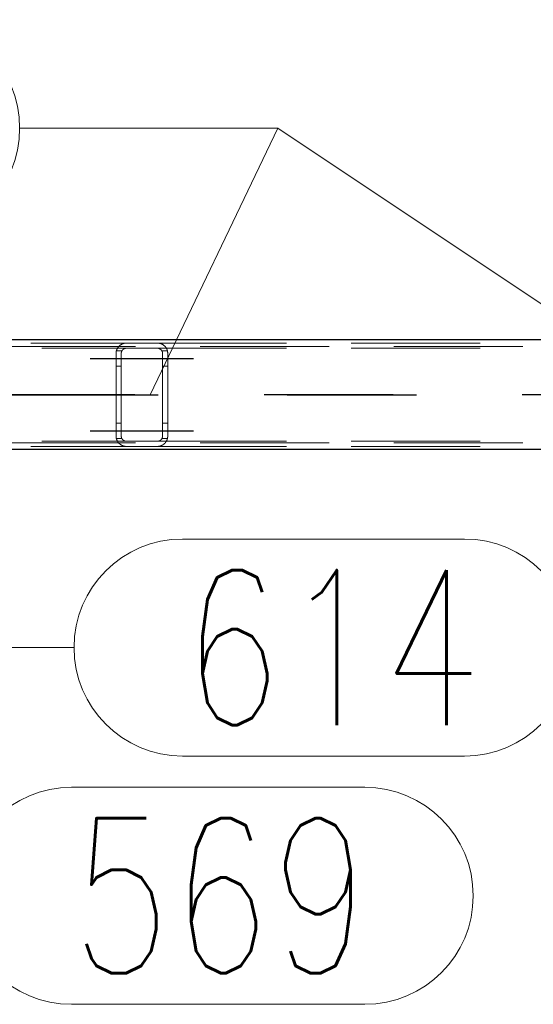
# Model space of a CAD drawing. Header units: millimetres. Extents: x -851 to 2, y 9346 to 10016.
# Tile 362 of 505: x -227 to -217, y 9382 to 9401. Entities that reach past the tile are written whole.
import ezdxf

# ---------------------------------------------------------------- set-up
doc = ezdxf.new("R2010")
doc.units = ezdxf.units.MM
doc.header["$LTSCALE"] = 10
doc.linetypes.add('HIDDEN', pattern=[0.375, 0.25, -0.125])
doc.linetypes.add('MITTE', pattern=[2, 1.25, -0.25, 0.25, -0.25])
for name, color, linetype, lineweight in [('PS_Hidden', 2, 'HIDDEN', 9), ('PS_Pos', 1, 'Continuous', 15), ('PS_Shape', 161, 'Continuous', 30), ('PS_SOLID', 7, 'Continuous', 30)]:
    doc.layers.add(name, color=color, linetype=linetype, lineweight=lineweight)
doc.layers.add('PS_Mid', color=5, linetype='MITTE')
doc.styles.add('simplex', font='simplex.shx', dxfattribs={"width": 0.75})

# ---------------------------------------------------------------- blocks, each defined once
blk = doc.blocks.new('*X976')
at = {"layer": 'PS_Hidden', "color": 2, "linetype": 'HIDDEN'}
for p, q in [((-187.116, 9394.594), (-423.956, 9394.594)), ((-234.141, 9394.664), (-224.792, 9394.664)), ((-233.932, 9394.564), (-224.792, 9394.564)), ((-224.988, 9394.507), (-224.987, 9394.511)), ((-224.987, 9394.511), (-224.985, 9394.516)), ((-224.879, 9394.514), (-224.986, 9394.514)), ((-224.985, 9394.516), (-224.984, 9394.521)), ((-224.984, 9394.521), (-224.983, 9394.525)), ((-224.983, 9394.525), (-224.981, 9394.53)), ((-224.981, 9394.53), (-224.98, 9394.534)), ((-224.98, 9394.534), (-224.978, 9394.538)), ((-224.978, 9394.538), (-224.976, 9394.543)), ((-224.976, 9394.543), (-224.974, 9394.547)), ((-224.974, 9394.547), (-224.972, 9394.551)), ((-224.972, 9394.551), (-224.97, 9394.555)), ((-224.97, 9394.555), (-224.968, 9394.559)), ((-224.968, 9394.559), (-224.966, 9394.563)), ((-224.966, 9394.563), (-224.963, 9394.567)), ((-224.963, 9394.567), (-224.961, 9394.571)), ((-224.961, 9394.571), (-224.958, 9394.575)), ((-224.958, 9394.575), (-224.956, 9394.579)), ((-224.956, 9394.579), (-224.953, 9394.582)), ((-224.953, 9394.582), (-224.95, 9394.586)), ((-224.95, 9394.586), (-224.948, 9394.59)), ((-224.948, 9394.59), (-224.945, 9394.593)), ((-224.945, 9394.593), (-224.942, 9394.596)), ((-224.942, 9394.596), (-224.939, 9394.6)), ((-224.939, 9394.6), (-224.936, 9394.603)), ((-224.936, 9394.603), (-224.933, 9394.606)), ((-224.933, 9394.606), (-224.929, 9394.609)), ((-224.929, 9394.609), (-224.926, 9394.612)), ((-224.926, 9394.612), (-224.923, 9394.615)), ((-224.923, 9394.615), (-224.92, 9394.618)), ((-224.92, 9394.618), (-224.916, 9394.621)), ((-224.916, 9394.621), (-224.913, 9394.623)), ((-224.913, 9394.623), (-224.909, 9394.626)), ((-224.909, 9394.626), (-224.905, 9394.629)), ((-224.905, 9394.629), (-224.901, 9394.631)), ((-224.901, 9394.631), (-224.897, 9394.634)), ((-224.897, 9394.634), (-224.893, 9394.637)), ((-224.893, 9394.637), (-224.888, 9394.639)), ((-224.888, 9394.639), (-224.883, 9394.642)), ((-224.883, 9394.642), (-224.879, 9394.644)), ((-224.88, 9394.511), (-224.881, 9394.509)), ((-224.879, 9394.513), (-224.88, 9394.511)), ((-224.879, 9394.644), (-224.874, 9394.646)), ((-224.878, 9394.515), (-224.879, 9394.513)), ((-224.877, 9394.517), (-224.878, 9394.515)), ((-224.875, 9394.519), (-224.877, 9394.517)), ((-224.874, 9394.521), (-224.875, 9394.519)), ((-224.874, 9394.646), (-224.869, 9394.648)), ((-224.873, 9394.523), (-224.874, 9394.521)), ((-224.871, 9394.525), (-224.873, 9394.523)), ((-224.87, 9394.527), (-224.871, 9394.525)), ((-224.868, 9394.529), (-224.87, 9394.527)), ((-224.869, 9394.648), (-224.864, 9394.65)), ((-224.867, 9394.53), (-224.868, 9394.529)), ((-224.865, 9394.532), (-224.867, 9394.53)), ((-224.864, 9394.534), (-224.865, 9394.532)), ((-224.864, 9394.65), (-224.858, 9394.652)), ((-224.862, 9394.535), (-224.864, 9394.534)), ((-224.86, 9394.537), (-224.862, 9394.535)), ((-224.858, 9394.539), (-224.86, 9394.537)), ((-224.858, 9394.652), (-224.853, 9394.654)), ((-224.857, 9394.54), (-224.858, 9394.539)), ((-224.855, 9394.542), (-224.857, 9394.54)), ((-224.853, 9394.543), (-224.855, 9394.542)), ((-224.853, 9394.654), (-224.847, 9394.656)), ((-224.851, 9394.545), (-224.853, 9394.543)), ((-224.849, 9394.546), (-224.851, 9394.545)), ((-224.847, 9394.548), (-224.849, 9394.546)), ((-224.847, 9394.656), (-224.842, 9394.657)), ((-224.844, 9394.549), (-224.847, 9394.548)), ((-224.842, 9394.55), (-224.844, 9394.549)), ((-224.842, 9394.657), (-224.835, 9394.659)), ((-224.84, 9394.552), (-224.842, 9394.55)), ((-224.837, 9394.553), (-224.84, 9394.552)), ((-224.835, 9394.554), (-224.837, 9394.553)), ((-224.835, 9394.659), (-224.829, 9394.66)), ((-224.832, 9394.555), (-224.835, 9394.554)), ((-224.829, 9394.557), (-224.832, 9394.555)), ((-224.829, 9394.66), (-224.822, 9394.661)), ((-224.827, 9394.558), (-224.829, 9394.557)), ((-224.824, 9394.559), (-224.827, 9394.558)), ((-224.821, 9394.559), (-224.824, 9394.559)), ((-224.822, 9394.661), (-224.815, 9394.662)), ((-224.818, 9394.56), (-224.821, 9394.559)), ((-224.815, 9394.561), (-224.818, 9394.56)), ((-224.815, 9394.662), (-224.807, 9394.663)), ((-224.812, 9394.562), (-224.815, 9394.561)), ((-224.809, 9394.562), (-224.812, 9394.562)), ((-224.806, 9394.563), (-224.809, 9394.562)), ((-224.807, 9394.663), (-224.8, 9394.663)), ((-224.802, 9394.563), (-224.806, 9394.563)), ((-224.799, 9394.563), (-224.802, 9394.563)), ((-224.8, 9394.663), (-224.792, 9394.664)), ((-224.796, 9394.564), (-224.799, 9394.563)), ((-224.792, 9394.564), (-224.796, 9394.564)), ((-224.792, 9394.664), (-224.192, 9394.664)), ((-224.192, 9394.564), (-224.792, 9394.564)), ((-224.192, 9394.664), (-214.792, 9394.664)), ((-224.192, 9394.664), (-224.185, 9394.663)), ((-224.192, 9394.564), (-214.792, 9394.564)), ((-224.189, 9394.564), (-224.192, 9394.564)), ((-224.186, 9394.563), (-224.189, 9394.564)), ((-224.183, 9394.563), (-224.186, 9394.563)), ((-224.185, 9394.663), (-224.178, 9394.663)), ((-224.179, 9394.563), (-224.183, 9394.563)), ((-224.176, 9394.562), (-224.179, 9394.563)), ((-224.178, 9394.663), (-224.171, 9394.662)), ((-224.173, 9394.562), (-224.176, 9394.562)), ((-224.169, 9394.561), (-224.173, 9394.562)), ((-224.171, 9394.662), (-224.164, 9394.661)), ((-224.166, 9394.56), (-224.169, 9394.561)), ((-224.163, 9394.559), (-224.166, 9394.56)), ((-224.164, 9394.661), (-224.157, 9394.66)), ((-224.16, 9394.558), (-224.163, 9394.559)), ((-224.157, 9394.557), (-224.16, 9394.558)), ((-224.157, 9394.66), (-224.15, 9394.659)), ((-224.155, 9394.556), (-224.157, 9394.557)), ((-224.152, 9394.555), (-224.155, 9394.556)), ((-224.149, 9394.554), (-224.152, 9394.555)), ((-224.15, 9394.659), (-224.143, 9394.657)), ((-224.147, 9394.553), (-224.149, 9394.554)), ((-224.144, 9394.551), (-224.147, 9394.553)), ((-224.142, 9394.55), (-224.144, 9394.551)), ((-224.143, 9394.657), (-224.137, 9394.656)), ((-224.139, 9394.548), (-224.142, 9394.55)), ((-224.137, 9394.547), (-224.139, 9394.548)), ((-224.137, 9394.656), (-224.131, 9394.654)), ((-224.135, 9394.545), (-224.137, 9394.547)), ((-224.133, 9394.544), (-224.135, 9394.545)), ((-224.131, 9394.542), (-224.133, 9394.544)), ((-224.131, 9394.654), (-224.126, 9394.652)), ((-224.129, 9394.54), (-224.131, 9394.542)), ((-224.127, 9394.539), (-224.129, 9394.54)), ((-224.125, 9394.537), (-224.127, 9394.539)), ((-224.126, 9394.652), (-224.121, 9394.65)), ((-224.123, 9394.536), (-224.125, 9394.537)), ((-224.121, 9394.534), (-224.123, 9394.536)), ((-224.121, 9394.65), (-224.116, 9394.648)), ((-224.12, 9394.532), (-224.121, 9394.534)), ((-224.118, 9394.531), (-224.12, 9394.532)), ((-224.117, 9394.529), (-224.118, 9394.531)), ((-224.115, 9394.527), (-224.117, 9394.529)), ((-224.116, 9394.648), (-224.111, 9394.646)), ((-224.114, 9394.525), (-224.115, 9394.527)), ((-224.112, 9394.524), (-224.114, 9394.525)), ((-224.111, 9394.522), (-224.112, 9394.524)), ((-224.111, 9394.646), (-224.106, 9394.644)), ((-224.11, 9394.52), (-224.111, 9394.522)), ((-224.108, 9394.518), (-224.11, 9394.52)), ((-224.107, 9394.516), (-224.108, 9394.518)), ((-224.106, 9394.514), (-224.107, 9394.516)), ((-224.106, 9394.644), (-224.101, 9394.641)), ((-224.105, 9394.512), (-224.106, 9394.514)), ((-223.999, 9394.514), (-224.106, 9394.514)), ((-224.104, 9394.51), (-224.105, 9394.512)), ((-224.101, 9394.641), (-224.096, 9394.639)), ((-224.096, 9394.639), (-224.092, 9394.636)), ((-224.092, 9394.636), (-224.087, 9394.634)), ((-224.087, 9394.634), (-224.083, 9394.631)), ((-224.083, 9394.631), (-224.079, 9394.628)), ((-224.079, 9394.628), (-224.075, 9394.625)), ((-224.075, 9394.625), (-224.071, 9394.622)), ((-224.071, 9394.622), (-224.067, 9394.619)), ((-224.067, 9394.619), (-224.063, 9394.616)), ((-224.063, 9394.616), (-224.06, 9394.613)), ((-224.06, 9394.613), (-224.056, 9394.61)), ((-224.056, 9394.61), (-224.053, 9394.607)), ((-224.053, 9394.607), (-224.05, 9394.604)), ((-224.05, 9394.604), (-224.047, 9394.601)), ((-224.047, 9394.601), (-224.044, 9394.598)), ((-224.044, 9394.598), (-224.041, 9394.595)), ((-224.041, 9394.595), (-224.038, 9394.591)), ((-224.038, 9394.591), (-224.036, 9394.588)), ((-224.036, 9394.588), (-224.033, 9394.584)), ((-224.033, 9394.584), (-224.03, 9394.581)), ((-224.03, 9394.581), (-224.028, 9394.577)), ((-224.028, 9394.577), (-224.025, 9394.573)), ((-224.025, 9394.573), (-224.023, 9394.569)), ((-224.023, 9394.569), (-224.02, 9394.566)), ((-224.02, 9394.566), (-224.018, 9394.562)), ((-224.018, 9394.562), (-224.016, 9394.558)), ((-224.016, 9394.558), (-224.014, 9394.554)), ((-224.014, 9394.554), (-224.012, 9394.549)), ((-224.012, 9394.549), (-224.01, 9394.545)), ((-224.01, 9394.545), (-224.008, 9394.541)), ((-224.008, 9394.541), (-224.006, 9394.537)), ((-224.006, 9394.537), (-224.005, 9394.532)), ((-224.005, 9394.532), (-224.003, 9394.528)), ((-224.003, 9394.528), (-224.002, 9394.524)), ((-224.002, 9394.524), (-224, 9394.519)), ((-224, 9394.519), (-223.999, 9394.515)), ((-223.999, 9394.515), (-223.998, 9394.51)), ((-224.992, 9394.478), (-224.991, 9394.483)), ((-224.992, 9394.473), (-224.992, 9394.478)), ((-224.992, 9394.468), (-224.992, 9394.473)), ((-224.992, 9394.464), (-224.992, 9394.468)), ((-224.992, 9392.864), (-224.992, 9394.464)), ((-224.991, 9394.488), (-224.99, 9394.493)), ((-224.991, 9394.483), (-224.991, 9394.488)), ((-224.99, 9394.493), (-224.989, 9394.497)), ((-224.989, 9394.502), (-224.988, 9394.507)), ((-224.989, 9394.497), (-224.989, 9394.502)), ((-224.891, 9394.477), (-224.892, 9394.475)), ((-224.892, 9394.475), (-224.892, 9394.472)), ((-224.892, 9394.472), (-224.892, 9394.47)), ((-224.892, 9394.47), (-224.892, 9394.468)), ((-224.892, 9394.468), (-224.892, 9394.466)), ((-224.892, 9394.466), (-224.892, 9394.464)), ((-224.892, 9394.464), (-224.892, 9394.464)), ((-224.892, 9394.464), (-224.892, 9392.864)), ((-224.89, 9394.484), (-224.891, 9394.481)), ((-224.891, 9394.481), (-224.891, 9394.479)), ((-224.891, 9394.479), (-224.891, 9394.477)), ((-224.889, 9394.488), (-224.89, 9394.486)), ((-224.89, 9394.486), (-224.89, 9394.484)), ((-224.888, 9394.492), (-224.889, 9394.49)), ((-224.889, 9394.49), (-224.889, 9394.488)), ((-224.887, 9394.495), (-224.888, 9394.492)), ((-224.886, 9394.499), (-224.887, 9394.497)), ((-224.887, 9394.497), (-224.887, 9394.495)), ((-224.885, 9394.501), (-224.886, 9394.499)), ((-224.884, 9394.503), (-224.885, 9394.501)), ((-224.883, 9394.505), (-224.884, 9394.503)), ((-224.882, 9394.507), (-224.883, 9394.505)), ((-224.881, 9394.509), (-224.882, 9394.507)), ((-224.103, 9394.508), (-224.104, 9394.51)), ((-224.102, 9394.506), (-224.103, 9394.508)), ((-224.101, 9394.504), (-224.102, 9394.506)), ((-224.1, 9394.502), (-224.101, 9394.504)), ((-224.099, 9394.5), (-224.1, 9394.502)), ((-224.098, 9394.498), (-224.099, 9394.5)), ((-224.098, 9394.496), (-224.098, 9394.498)), ((-224.097, 9394.493), (-224.098, 9394.496)), ((-224.096, 9394.491), (-224.097, 9394.493)), ((-224.096, 9394.489), (-224.096, 9394.491)), ((-224.095, 9394.487), (-224.096, 9394.489)), ((-224.095, 9394.485), (-224.095, 9394.487)), ((-224.094, 9394.483), (-224.095, 9394.485)), ((-224.094, 9394.481), (-224.094, 9394.483)), ((-224.094, 9394.478), (-224.094, 9394.481)), ((-224.093, 9394.476), (-224.094, 9394.478)), ((-224.093, 9394.474), (-224.093, 9394.476)), ((-224.093, 9394.472), (-224.093, 9394.474)), ((-224.093, 9394.47), (-224.093, 9394.472)), ((-224.092, 9394.468), (-224.093, 9394.47)), ((-224.092, 9394.466), (-224.092, 9394.468)), ((-224.092, 9394.464), (-224.092, 9394.466)), ((-224.092, 9392.864), (-224.092, 9394.464)), ((-223.998, 9394.51), (-223.997, 9394.505)), ((-223.997, 9394.505), (-223.996, 9394.501)), ((-223.996, 9394.501), (-223.995, 9394.496)), ((-223.995, 9394.496), (-223.994, 9394.492)), ((-223.994, 9394.492), (-223.994, 9394.487)), ((-223.994, 9394.487), (-223.993, 9394.482)), ((-223.993, 9394.482), (-223.993, 9394.478)), ((-223.993, 9394.478), (-223.993, 9394.473)), ((-223.993, 9394.473), (-223.992, 9394.468)), ((-223.992, 9394.468), (-223.992, 9394.464)), ((-223.992, 9394.464), (-223.992, 9392.864)), ((-224.892, 9394.214), (-224.992, 9394.214)), ((-223.992, 9394.214), (-224.092, 9394.214)), ((-224.892, 9393.114), (-224.992, 9393.114)), ((-223.992, 9393.114), (-224.092, 9393.114)), ((-224.992, 9392.859), (-224.992, 9392.864)), ((-224.992, 9392.854), (-224.992, 9392.859)), ((-224.992, 9392.849), (-224.992, 9392.854)), ((-224.991, 9392.844), (-224.992, 9392.849)), ((-224.991, 9392.839), (-224.991, 9392.844)), ((-224.99, 9392.835), (-224.991, 9392.839)), ((-224.989, 9392.83), (-224.99, 9392.835)), ((-224.989, 9392.825), (-224.989, 9392.83)), ((-224.988, 9392.82), (-224.989, 9392.825)), ((-224.987, 9392.816), (-224.988, 9392.82)), ((-224.985, 9392.811), (-224.987, 9392.816)), ((-224.879, 9392.814), (-224.986, 9392.814)), ((-224.984, 9392.807), (-224.985, 9392.811)), ((-224.983, 9392.802), (-224.984, 9392.807)), ((-224.981, 9392.798), (-224.983, 9392.802)), ((-224.98, 9392.793), (-224.981, 9392.798)), ((-224.892, 9392.864), (-224.892, 9392.861)), ((-224.892, 9392.861), (-224.892, 9392.859)), ((-224.892, 9392.859), (-224.892, 9392.857)), ((-224.892, 9392.857), (-224.892, 9392.855)), ((-224.892, 9392.855), (-224.892, 9392.852)), ((-224.892, 9392.852), (-224.891, 9392.85)), ((-224.891, 9392.85), (-224.891, 9392.848)), ((-224.891, 9392.848), (-224.891, 9392.846)), ((-224.891, 9392.846), (-224.89, 9392.844)), ((-224.89, 9392.844), (-224.89, 9392.841)), ((-224.89, 9392.841), (-224.889, 9392.839)), ((-224.889, 9392.839), (-224.889, 9392.837)), ((-224.889, 9392.837), (-224.888, 9392.835)), ((-224.888, 9392.835), (-224.887, 9392.833)), ((-224.887, 9392.833), (-224.887, 9392.83)), ((-224.887, 9392.83), (-224.886, 9392.828)), ((-224.886, 9392.828), (-224.885, 9392.826)), ((-224.885, 9392.826), (-224.884, 9392.824)), ((-224.884, 9392.824), (-224.883, 9392.822)), ((-224.883, 9392.822), (-224.882, 9392.82)), ((-224.882, 9392.82), (-224.881, 9392.818)), ((-224.881, 9392.818), (-224.88, 9392.816)), ((-224.88, 9392.816), (-224.879, 9392.814)), ((-224.879, 9392.814), (-224.878, 9392.812)), ((-224.878, 9392.812), (-224.877, 9392.81)), ((-224.877, 9392.81), (-224.875, 9392.808)), ((-224.875, 9392.808), (-224.874, 9392.806)), ((-224.874, 9392.806), (-224.873, 9392.804)), ((-224.873, 9392.804), (-224.871, 9392.802)), ((-224.871, 9392.802), (-224.87, 9392.8)), ((-224.87, 9392.8), (-224.868, 9392.799)), ((-224.868, 9392.799), (-224.867, 9392.797)), ((-224.867, 9392.797), (-224.865, 9392.795)), ((-224.121, 9392.794), (-224.119, 9392.796)), ((-224.119, 9392.796), (-224.117, 9392.798)), ((-224.117, 9392.798), (-224.116, 9392.799)), ((-224.116, 9392.799), (-224.114, 9392.801)), ((-224.114, 9392.801), (-224.113, 9392.803)), ((-224.113, 9392.803), (-224.111, 9392.805)), ((-224.111, 9392.805), (-224.11, 9392.807)), ((-224.11, 9392.807), (-224.109, 9392.809)), ((-224.109, 9392.809), (-224.108, 9392.811)), ((-224.108, 9392.811), (-224.106, 9392.813)), ((-224.106, 9392.813), (-224.105, 9392.815)), ((-223.999, 9392.814), (-224.106, 9392.814)), ((-224.105, 9392.815), (-224.104, 9392.817)), ((-224.104, 9392.817), (-224.103, 9392.819)), ((-224.103, 9392.819), (-224.102, 9392.821)), ((-224.102, 9392.821), (-224.101, 9392.823)), ((-224.101, 9392.823), (-224.1, 9392.825)), ((-224.1, 9392.825), (-224.099, 9392.827)), ((-224.099, 9392.829), (-224.098, 9392.831)), ((-224.099, 9392.827), (-224.099, 9392.829)), ((-224.098, 9392.831), (-224.097, 9392.833)), ((-224.097, 9392.833), (-224.096, 9392.836)), ((-224.096, 9392.838), (-224.095, 9392.84)), ((-224.096, 9392.836), (-224.096, 9392.838)), ((-224.095, 9392.842), (-224.094, 9392.844)), ((-224.095, 9392.84), (-224.095, 9392.842)), ((-224.094, 9392.849), (-224.093, 9392.851)), ((-224.094, 9392.846), (-224.094, 9392.849)), ((-224.094, 9392.844), (-224.094, 9392.846)), ((-224.093, 9392.857), (-224.092, 9392.859)), ((-224.093, 9392.855), (-224.093, 9392.857)), ((-224.093, 9392.853), (-224.093, 9392.855)), ((-224.093, 9392.851), (-224.093, 9392.853)), ((-224.092, 9392.861), (-224.092, 9392.864)), ((-224.092, 9392.859), (-224.092, 9392.861)), ((-224.003, 9392.799), (-224.005, 9392.795)), ((-224.002, 9392.804), (-224.003, 9392.799)), ((-224, 9392.808), (-224.002, 9392.804)), ((-223.999, 9392.813), (-224, 9392.808)), ((-223.998, 9392.817), (-223.999, 9392.813)), ((-223.997, 9392.822), (-223.998, 9392.817)), ((-223.996, 9392.826), (-223.997, 9392.822)), ((-223.995, 9392.831), (-223.996, 9392.826)), ((-223.994, 9392.836), (-223.995, 9392.831)), ((-223.993, 9392.845), (-223.994, 9392.84)), ((-223.994, 9392.84), (-223.994, 9392.836)), ((-223.992, 9392.859), (-223.993, 9392.854)), ((-223.993, 9392.854), (-223.993, 9392.85)), ((-223.993, 9392.85), (-223.993, 9392.845)), ((-223.992, 9392.864), (-223.992, 9392.859)), ((-187.116, 9392.734), (-423.956, 9392.734)), ((-234.141, 9392.664), (-224.792, 9392.664)), ((-233.932, 9392.764), (-224.792, 9392.764)), ((-224.978, 9392.789), (-224.98, 9392.793)), ((-224.976, 9392.784), (-224.978, 9392.789)), ((-224.974, 9392.78), (-224.976, 9392.784)), ((-224.972, 9392.776), (-224.974, 9392.78)), ((-224.97, 9392.772), (-224.972, 9392.776)), ((-224.968, 9392.768), (-224.97, 9392.772)), ((-224.966, 9392.764), (-224.968, 9392.768)), ((-224.963, 9392.76), (-224.966, 9392.764)), ((-224.961, 9392.756), (-224.963, 9392.76)), ((-224.958, 9392.752), (-224.961, 9392.756)), ((-224.956, 9392.748), (-224.958, 9392.752)), ((-224.953, 9392.745), (-224.956, 9392.748)), ((-224.95, 9392.741), (-224.953, 9392.745)), ((-224.948, 9392.738), (-224.95, 9392.741)), ((-224.945, 9392.734), (-224.948, 9392.738)), ((-224.942, 9392.731), (-224.945, 9392.734)), ((-224.939, 9392.727), (-224.942, 9392.731)), ((-224.936, 9392.724), (-224.939, 9392.727)), ((-224.933, 9392.721), (-224.936, 9392.724)), ((-224.929, 9392.718), (-224.933, 9392.721)), ((-224.926, 9392.715), (-224.929, 9392.718)), ((-224.923, 9392.712), (-224.926, 9392.715)), ((-224.92, 9392.709), (-224.923, 9392.712)), ((-224.916, 9392.706), (-224.92, 9392.709)), ((-224.913, 9392.704), (-224.916, 9392.706)), ((-224.909, 9392.701), (-224.913, 9392.704)), ((-224.905, 9392.698), (-224.909, 9392.701)), ((-224.901, 9392.696), (-224.905, 9392.698)), ((-224.897, 9392.693), (-224.901, 9392.696)), ((-224.893, 9392.691), (-224.897, 9392.693)), ((-224.888, 9392.688), (-224.893, 9392.691)), ((-224.883, 9392.686), (-224.888, 9392.688)), ((-224.879, 9392.683), (-224.883, 9392.686)), ((-224.874, 9392.681), (-224.879, 9392.683)), ((-224.869, 9392.679), (-224.874, 9392.681)), ((-224.864, 9392.677), (-224.869, 9392.679)), ((-224.865, 9392.795), (-224.864, 9392.793)), ((-224.864, 9392.793), (-224.862, 9392.792)), ((-224.858, 9392.675), (-224.864, 9392.677)), ((-224.862, 9392.792), (-224.86, 9392.79)), ((-224.86, 9392.79), (-224.858, 9392.789)), ((-224.858, 9392.789), (-224.857, 9392.787)), ((-224.853, 9392.673), (-224.858, 9392.675)), ((-224.857, 9392.787), (-224.855, 9392.785)), ((-224.855, 9392.785), (-224.853, 9392.784)), ((-224.853, 9392.784), (-224.851, 9392.782)), ((-224.847, 9392.671), (-224.853, 9392.673)), ((-224.851, 9392.782), (-224.849, 9392.781)), ((-224.849, 9392.781), (-224.847, 9392.78)), ((-224.847, 9392.78), (-224.844, 9392.778)), ((-224.842, 9392.67), (-224.847, 9392.671)), ((-224.844, 9392.778), (-224.842, 9392.777)), ((-224.842, 9392.777), (-224.84, 9392.775)), ((-224.835, 9392.668), (-224.842, 9392.67)), ((-224.84, 9392.775), (-224.837, 9392.774)), ((-224.837, 9392.774), (-224.835, 9392.773)), ((-224.835, 9392.773), (-224.832, 9392.772)), ((-224.829, 9392.667), (-224.835, 9392.668)), ((-224.832, 9392.772), (-224.829, 9392.771)), ((-224.829, 9392.771), (-224.827, 9392.77)), ((-224.822, 9392.666), (-224.829, 9392.667)), ((-224.827, 9392.77), (-224.824, 9392.769)), ((-224.824, 9392.769), (-224.821, 9392.768)), ((-224.815, 9392.665), (-224.822, 9392.666)), ((-224.821, 9392.768), (-224.818, 9392.767)), ((-224.818, 9392.767), (-224.815, 9392.766)), ((-224.815, 9392.766), (-224.812, 9392.765)), ((-224.807, 9392.664), (-224.815, 9392.665)), ((-224.812, 9392.765), (-224.809, 9392.765)), ((-224.809, 9392.765), (-224.806, 9392.764)), ((-224.8, 9392.664), (-224.807, 9392.664)), ((-224.806, 9392.764), (-224.802, 9392.764)), ((-224.802, 9392.764), (-224.799, 9392.764)), ((-224.792, 9392.664), (-224.8, 9392.664)), ((-224.799, 9392.764), (-224.796, 9392.764)), ((-224.796, 9392.764), (-224.792, 9392.764)), ((-224.792, 9392.764), (-224.192, 9392.764)), ((-224.792, 9392.764), (-224.792, 9392.764)), ((-224.192, 9392.664), (-224.792, 9392.664)), ((-224.192, 9392.764), (-214.792, 9392.764)), ((-224.192, 9392.764), (-224.189, 9392.764)), ((-224.192, 9392.664), (-214.792, 9392.664)), ((-224.185, 9392.664), (-224.192, 9392.664)), ((-224.189, 9392.764), (-224.186, 9392.764)), ((-224.186, 9392.764), (-224.183, 9392.764)), ((-224.178, 9392.664), (-224.185, 9392.664)), ((-224.183, 9392.764), (-224.18, 9392.764)), ((-224.18, 9392.764), (-224.176, 9392.765)), ((-224.171, 9392.665), (-224.178, 9392.664)), ((-224.176, 9392.765), (-224.173, 9392.765)), ((-224.173, 9392.765), (-224.17, 9392.766)), ((-224.164, 9392.666), (-224.171, 9392.665)), ((-224.17, 9392.766), (-224.167, 9392.767)), ((-224.167, 9392.767), (-224.164, 9392.768)), ((-224.164, 9392.768), (-224.161, 9392.769)), ((-224.157, 9392.667), (-224.164, 9392.666)), ((-224.161, 9392.769), (-224.158, 9392.77)), ((-224.158, 9392.77), (-224.156, 9392.771)), ((-224.15, 9392.668), (-224.157, 9392.667)), ((-224.156, 9392.771), (-224.153, 9392.772)), ((-224.153, 9392.772), (-224.15, 9392.773)), ((-224.15, 9392.773), (-224.147, 9392.774)), ((-224.143, 9392.67), (-224.15, 9392.668)), ((-224.147, 9392.774), (-224.145, 9392.776)), ((-224.145, 9392.776), (-224.142, 9392.777)), ((-224.137, 9392.671), (-224.143, 9392.67)), ((-224.142, 9392.777), (-224.14, 9392.778)), ((-224.14, 9392.778), (-224.138, 9392.78)), ((-224.138, 9392.78), (-224.136, 9392.781)), ((-224.131, 9392.673), (-224.137, 9392.671)), ((-224.136, 9392.781), (-224.133, 9392.783)), ((-224.133, 9392.783), (-224.131, 9392.784)), ((-224.131, 9392.784), (-224.129, 9392.786)), ((-224.126, 9392.675), (-224.131, 9392.673)), ((-224.129, 9392.786), (-224.128, 9392.787)), ((-224.128, 9392.787), (-224.126, 9392.789)), ((-224.126, 9392.789), (-224.124, 9392.791)), ((-224.121, 9392.677), (-224.126, 9392.675)), ((-224.124, 9392.791), (-224.122, 9392.792)), ((-224.122, 9392.792), (-224.121, 9392.794)), ((-224.116, 9392.679), (-224.121, 9392.677)), ((-224.111, 9392.681), (-224.116, 9392.679)), ((-224.106, 9392.683), (-224.111, 9392.681)), ((-224.101, 9392.686), (-224.106, 9392.683)), ((-224.096, 9392.688), (-224.101, 9392.686)), ((-224.092, 9392.691), (-224.096, 9392.688)), ((-224.087, 9392.694), (-224.092, 9392.691)), ((-224.083, 9392.696), (-224.087, 9392.694)), ((-224.079, 9392.699), (-224.083, 9392.696)), ((-224.075, 9392.702), (-224.079, 9392.699)), ((-224.071, 9392.705), (-224.075, 9392.702)), ((-224.067, 9392.708), (-224.071, 9392.705)), ((-224.063, 9392.711), (-224.067, 9392.708)), ((-224.06, 9392.714), (-224.063, 9392.711)), ((-224.056, 9392.717), (-224.06, 9392.714)), ((-224.053, 9392.72), (-224.056, 9392.717)), ((-224.05, 9392.723), (-224.053, 9392.72)), ((-224.047, 9392.726), (-224.05, 9392.723)), ((-224.044, 9392.729), (-224.047, 9392.726)), ((-224.041, 9392.733), (-224.044, 9392.729)), ((-224.038, 9392.736), (-224.041, 9392.733)), ((-224.036, 9392.739), (-224.038, 9392.736)), ((-224.033, 9392.743), (-224.036, 9392.739)), ((-224.03, 9392.747), (-224.033, 9392.743)), ((-224.028, 9392.75), (-224.03, 9392.747)), ((-224.025, 9392.754), (-224.028, 9392.75)), ((-224.023, 9392.758), (-224.025, 9392.754)), ((-224.02, 9392.762), (-224.023, 9392.758)), ((-224.018, 9392.766), (-224.02, 9392.762)), ((-224.016, 9392.77), (-224.018, 9392.766)), ((-224.014, 9392.774), (-224.016, 9392.77)), ((-224.012, 9392.778), (-224.014, 9392.774)), ((-224.01, 9392.782), (-224.012, 9392.778)), ((-224.008, 9392.786), (-224.01, 9392.782)), ((-224.006, 9392.79), (-224.008, 9392.786)), ((-224.005, 9392.795), (-224.006, 9392.79))]:
    blk.add_line(p, q, dxfattribs=at)
at = {"layer": 'PS_Mid', "color": 5, "linetype": 'MITTE'}
for p, q in [((-225.492, 9394.364), (-224.392, 9394.364)), ((-225.492, 9394.364), (-224.392, 9394.364)), ((-224.592, 9394.364), (-223.492, 9394.364)), ((-224.592, 9394.364), (-223.492, 9394.364)), ((-184.627, 9393.664), (-426.445, 9393.664)), ((-236.677, 9393.664), (-182.308, 9393.664)), ((-224.492, 9393.664), (-224.492, 9393.664)), ((-225.492, 9392.964), (-224.392, 9392.964)), ((-225.492, 9392.964), (-224.392, 9392.964)), ((-224.592, 9392.964), (-223.492, 9392.964)), ((-224.592, 9392.964), (-223.492, 9392.964))]:
    blk.add_line(p, q, dxfattribs=at)
at = {"layer": 'PS_SOLID', "color": 7, "linetype": 'Continuous'}
for p, q in [((-187.116, 9394.724), (-423.956, 9394.724)), ((-187.116, 9392.604), (-423.956, 9392.604))]:
    blk.add_line(p, q, dxfattribs=at)
blk = doc.blocks.new('*X998')
at = {"color": 1}
for p, q in [((-234.492, 9393.664), (-232.955, 9383.967)), ((-225.855, 9386.067), (-220.176, 9386.067)), ((-232.955, 9383.967), (-227.955, 9383.967)), ((-225.855, 9381.867), (-220.176, 9381.867))]:
    blk.add_line(p, q, dxfattribs=at)
for centre, start, end in [((-225.855, 9383.967), 90, 270), ((-220.176, 9383.967), 270, 90)]:
    blk.add_arc(centre, 2.1, start, end, dxfattribs=at)
at = {"color": 30, "style": 'simplex', "width": 0.75}
blk.add_text('569', height=3, dxfattribs=at).set_placement((-225.855, 9382.467))
blk = doc.blocks.new('*X999')
at = {"color": 1}
for p, q in [((-234.492, 9392.456), (-230.807, 9388.771)), ((-223.707, 9390.871), (-218.243, 9390.871)), ((-230.807, 9388.771), (-225.807, 9388.771)), ((-223.707, 9386.671), (-218.243, 9386.671))]:
    blk.add_line(p, q, dxfattribs=at)
for centre, start, end in [((-223.707, 9388.771), 90, 270), ((-218.243, 9388.771), 270, 90)]:
    blk.add_arc(centre, 2.1, start, end, dxfattribs=at)
at = {"color": 30, "style": 'simplex', "width": 0.75}
blk.add_text('614', height=3, dxfattribs=at).set_placement((-223.707, 9387.271))
blk = doc.blocks.new('*X1512')
at = {"color": 1}
for p, q in [((-234.745, 9400.922), (-228.96, 9400.922)), ((-226.86, 9398.822), (-221.86, 9398.822)), ((-224.331, 9393.664), (-221.86, 9398.822)), ((-234.745, 9396.722), (-228.96, 9396.722))]:
    blk.add_line(p, q, dxfattribs=at)
for centre, start, end in [((-234.745, 9398.822), 90, 270), ((-228.96, 9398.822), 270, 90)]:
    blk.add_arc(centre, 2.1, start, end, dxfattribs=at)
at = {"color": 30, "style": 'simplex', "width": 0.75}
blk.add_text('590', height=3, dxfattribs=at).set_placement((-234.745, 9397.322))
blk = doc.blocks.new('*X1513')
at = {"color": 1}
for p in [(-226.86, 9398.822), (-214.131, 9393.664)]:
    blk.add_line(p, (-221.86, 9398.822), dxfattribs=at)

msp = doc.modelspace()

# ---------------------------------------------------------------- block references
at = {"layer": 'PS_Pos'}
for name in ['*X1512', '*X1513', '*X998', '*X999']:
    msp.add_blockref(name, (0, 0), dxfattribs=at)
at = {"layer": 'PS_Shape', "color": 31}
msp.add_blockref('*X976', (0, 0), dxfattribs=at)

doc.saveas('drawing.dxf')
